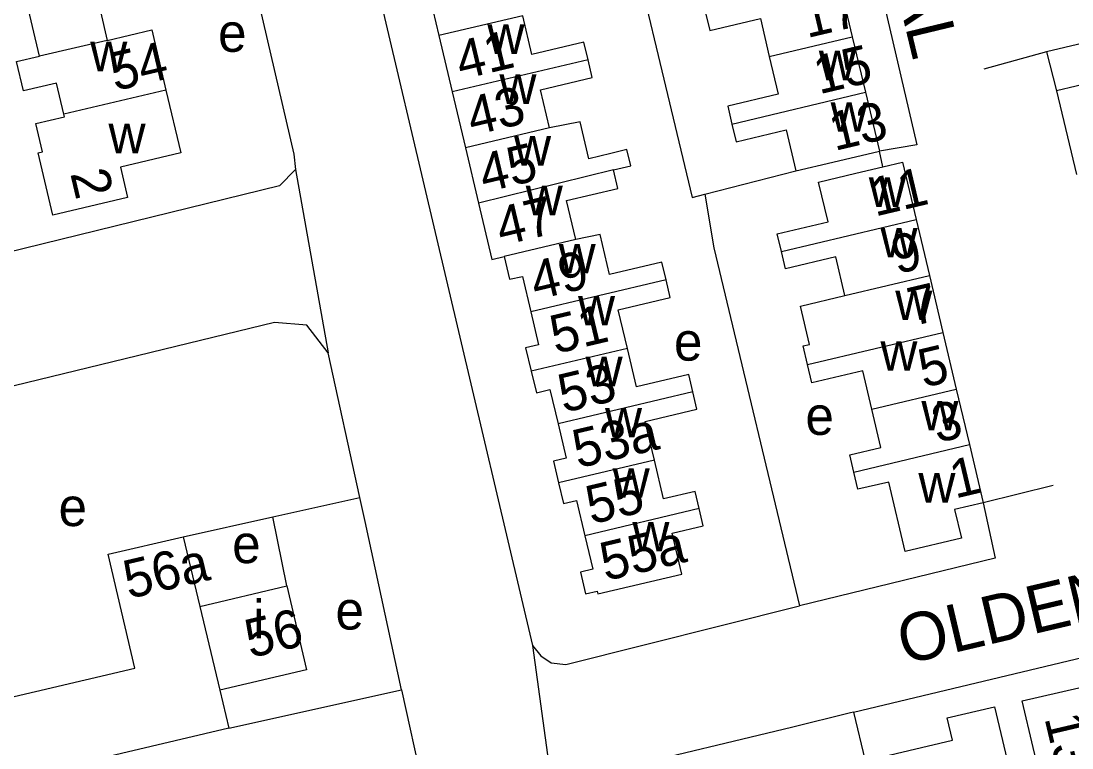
# Model space of a CAD drawing. Extents: x 157646 to 159241, y 379213 to 381217.
# Drawn here: x 158360.1 to 158469.8, y 380658.9 to 380734.7 of the extents above; entities that cross this region are included whole.
import ezdxf

# ---------------------------------------------------------------- set-up
doc = ezdxf.new("R2010")
doc.units = 0
for name, color, linetype in [('BLT_Basislijn', 7, 'Continuous'), ('BLT_Bebouwing', 7, 'Continuous'), ('BLT_Centroide', 7, 'Continuous'), ('BLT_Huisnummer', 7, 'Continuous'), ('BLT_Huisnummer_ tussenligend', 7, 'Continuous'), ('BLT_Onderverdeling_panden', 7, 'Continuous'), ('BLT_Straatnaam', 7, 'Continuous'), ('BLT_Vlakafsluiter', 7, 'Continuous')]:
    doc.layers.add(name, color=color, linetype=linetype)

msp = doc.modelspace()

# ---------------------------------------------------------------- linework, layer by layer
at = {"layer": 'BLT_Basislijn'}
for p, q in [((158475.83, 380733.58), (158467.14, 380731.52)), ((158467.14, 380731.52), (158460.62, 380729.73)), ((158467.14, 380731.52), (158468.21, 380727.45)), ((158450.08, 380719.52), (158449.71, 380721.17)), ((158431.49, 380716.67), (158440.96, 380719.11)), ((158467.84, 380686.25), (158460.54, 380684.45)), ((158386.35, 380682.98), (158395.44, 380685)), ((158377.01, 380680.91), (158386.35, 380682.98)), ((158387.83, 380675.77), (158386.35, 380682.98)), ((158381.76, 380660.92), (158399.81, 380664.94)), ((158447.01, 380662.59), (158448.21, 380657.51))]:
    msp.add_line(p, q, dxfattribs=at)
for points in [[(158439.05, 380784.29), (158453.62, 380721.83), (158449.71, 380721.17)], [(158374.59, 380780.93), (158388.56, 380720.86), (158388.71, 380719.25)], [(158421.76, 380751.4), (158421.83, 380751.08), (158430.16, 380716.33), (158431.49, 380716.67)], [(158395.49, 380745.86), (158395.72, 380744.89), (158413.47, 380669.54)], [(158388.71, 380719.25), (158387.04, 380717.55), (158356.52, 380710.05), (158356.21, 380709.98)], [(158431.49, 380716.67), (158432.4, 380711.07), (158441.37, 380673.68)], [(158392.15, 380700.09), (158389.9, 380703.01), (158386.52, 380703.27), (158334.69, 380690.66)], [(158395.44, 380685), (158392.15, 380700.09)], [(158399.81, 380664.94), (158395.99, 380682.49), (158395.44, 380685)], [(158460.54, 380684.45), (158461.78, 380678.67), (158441.37, 380673.68)], [(158447.01, 380662.59), (158508.73, 380677.33), (158509.6, 380677.56)], [(158413.47, 380669.54), (158414.33, 380668.49), (158415.44, 380667.75), (158416.97, 380667.56), (158441.37, 380673.68)], [(158399.81, 380664.94), (158401.98, 380654.96), (158403.54, 380640.58)], [(158447.01, 380662.59), (158446.7, 380662.51), (158440.52, 380661), (158422.54, 380656.66), (158420.79, 380655.65), (158419.96, 380655.15), (158417.95, 380653.03), (158417.26, 380651.95), (158416.28, 380649.31)]]:
    msp.add_lwpolyline(points, dxfattribs=at)
at = {"layer": 'BLT_Bebouwing'}
for p, q in [((158402.32, 380739.06), (158403.7, 380733.22)), ((158445.49, 380738.9), (158446.87, 380733.1)), ((158403.7, 380733.22), (158405.09, 380727.34)), ((158446.87, 380733.1), (158448.25, 380727.3)), ((158474.35, 380728.91), (158468.21, 380727.45)), ((158405.09, 380727.34), (158406.47, 380721.52)), ((158448.25, 380727.3), (158449.71, 380721.17)), ((158468.21, 380727.45), (158470.29, 380718.72)), ((158406.47, 380721.52), (158407.84, 380715.73)), ((158453.54, 380714.02), (158454.93, 380708.18)), ((158454.93, 380708.18), (158456.33, 380702.24)), ((158456.33, 380702.24), (158457.73, 380696.32)), ((158457.73, 380696.32), (158459.1, 380690.52)), ((158459.1, 380690.52), (158460.54, 380684.45)), ((158377.01, 380680.91), (158378.72, 380673.63)), ((158378.72, 380673.63), (158387.83, 380675.77)), ((158380.83, 380664.88), (158381.76, 380660.92)), ((158381.76, 380660.92), (158343.74, 380651.99))]:
    msp.add_line(p, q, dxfattribs=at)
for points in [[(158373.93, 380743.82), (158375.42, 380737.42), (158368.35, 380735.75), (158369.06, 380732.72)], [(158362, 380731.09), (158360.54, 380737.29), (158362.94, 380737.85), (158362.18, 380741.05), (158364.61, 380741.62)], [(158431.55, 380735.61), (158431.99, 380733.75), (158437.27, 380735), (158438.2, 380731.05)], [(158419.28, 380730.69), (158418.84, 380732.54), (158413.4, 380731.25), (158412.45, 380735.29)], [(158369.06, 380732.72), (158373.72, 380733.81), (158375.19, 380727.54)], [(158364.52, 380725.01), (158363.76, 380728.25), (158360.33, 380727.44), (158359.6, 380730.53), (158362, 380731.09)], [(158438.2, 380731.05), (158439.14, 380727.1), (158433.86, 380725.86), (158434.3, 380723.99)], [(158415.26, 380723.59), (158414.32, 380727.56), (158419.72, 380728.84), (158419.28, 380730.69)], [(158375.19, 380727.54), (158376.74, 380720.98), (158370.44, 380719.5), (158371.19, 380716.32), (158363.38, 380714.48), (158361.85, 380720.97), (158362.31, 380721.08), (158361.61, 380724.04), (158364.59, 380724.74), (158364.52, 380725.01)], [(158421.92, 380719.2), (158423.74, 380719.63), (158423.34, 380721.32), (158421.64, 380720.92), (158419.35, 380720.37), (158418.44, 380724.22), (158415.26, 380723.59)], [(158434.3, 380723.99), (158434.74, 380722.14), (158439.96, 380723.37), (158440.96, 380719.11)], [(158440.96, 380719.11), (158444.84, 380720.02), (158449.71, 380721.17)], [(158450.08, 380719.52), (158452.13, 380720.01), (158453.54, 380714.02)], [(158418, 380711.92), (158417.04, 380715.99), (158422.38, 380717.25), (158421.92, 380719.2)], [(158439.47, 380710.7), (158439.04, 380712.52), (158444.34, 380713.78), (158443.35, 380717.93), (158447.26, 380718.86), (158450.08, 380719.52)], [(158407.84, 380715.73), (158409.23, 380709.85), (158410.51, 380710.15)], [(158427.44, 380707.72), (158427, 380709.57), (158421.53, 380708.27), (158420.54, 380712.45), (158418, 380711.92)], [(158410.51, 380710.15), (158411.07, 380707.78), (158412.42, 380708.09), (158413.3, 380704.38)], [(158446.09, 380706.09), (158445.14, 380710.11), (158439.9, 380708.87), (158439.47, 380710.7)], [(158423.39, 380700.57), (158422.44, 380704.59), (158427.87, 380705.88), (158427.44, 380707.72)], [(158442.18, 380698.89), (158441.73, 380700.82), (158442.41, 380700.98), (158441.46, 380704.99), (158446.09, 380706.09)], [(158413.3, 380704.38), (158414.11, 380700.94), (158412.76, 380700.62), (158413.34, 380698.19)], [(158430.23, 380696.03), (158429.8, 380697.84), (158424.34, 380696.55), (158423.39, 380700.57)], [(158413.34, 380698.19), (158413.88, 380695.93), (158415.3, 380696.26), (158416.14, 380692.7)], [(158448.9, 380694.23), (158447.96, 380698.23), (158442.64, 380696.97), (158442.18, 380698.89)], [(158426.2, 380688.9), (158425.24, 380692.94), (158430.65, 380694.22), (158430.23, 380696.03)], [(158447.02, 380687.66), (158446.6, 380689.46), (158449.85, 380690.23), (158448.9, 380694.23)], [(158416.14, 380692.7), (158416.99, 380689.11), (158415.67, 380688.8), (158416.2, 380686.54)], [(158430.89, 380683.84), (158430.46, 380685.64), (158427.16, 380684.86), (158426.2, 380688.9)], [(158336.03, 380685.07), (158345.27, 380687.41), (158349.48, 380669.51), (158351.17, 380662.3), (158371.95, 380667.18), (158369.16, 380679.07), (158377.01, 380680.91)], [(158460.54, 380684.45), (158457.56, 380683.75), (158458.27, 380680.77), (158452.41, 380679.38), (158450.7, 380686.62), (158447.45, 380685.86), (158447.02, 380687.66)], [(158416.2, 380686.54), (158416.71, 380684.36), (158418.07, 380684.68), (158418.93, 380681.01)], [(158418.93, 380681.01), (158419.76, 380677.53), (158418.48, 380677.22), (158419.01, 380674.95), (158420.23, 380675.24), (158420.3, 380674.94), (158429.08, 380677.01), (158428.07, 380681.28), (158431.31, 380682.04), (158430.89, 380683.84)], [(158387.83, 380675.77), (158389.88, 380667), (158380.83, 380664.88)], [(158478.26, 380654.49), (158473.34, 380653.33), (158471.93, 380654.21), (158469.56, 380653.65), (158468.17, 380654.51), (158466.87, 380654.21), (158465.77, 380658.9), (158464.62, 380663.77), (158470.52, 380665.15), (158472.03, 380664.22), (158472.3, 380663.06), (158473.59, 380662.26), (158476.28, 380662.89)], [(158448.21, 380657.51), (158457.33, 380659.66), (158456.78, 380662), (158461.73, 380663.16), (158462.88, 380658.3), (158465.11, 380648.79), (158460.25, 380647.65), (158459.33, 380651.56), (158453.86, 380650.27), (158453.33, 380648.53), (158450.49, 380647.86)]]:
    msp.add_lwpolyline(points, dxfattribs=at)
at = {"layer": 'BLT_Onderverdeling_panden'}
for p, q in [((158412.45, 380735.29), (158403.7, 380733.22)), ((158369.06, 380732.72), (158362, 380731.09)), ((158438.2, 380731.05), (158446.87, 380733.1)), ((158419.28, 380730.69), (158405.09, 380727.34)), ((158375.19, 380727.54), (158364.52, 380725.01)), ((158434.3, 380723.99), (158448.25, 380727.3)), ((158415.26, 380723.59), (158406.47, 380721.52)), ((158421.92, 380719.2), (158407.84, 380715.73)), ((158439.47, 380710.7), (158453.54, 380714.02)), ((158418, 380711.92), (158410.51, 380710.15)), ((158446.09, 380706.09), (158454.93, 380708.18)), ((158427.44, 380707.72), (158413.3, 380704.38)), ((158442.18, 380698.89), (158456.33, 380702.24)), ((158423.39, 380700.57), (158413.34, 380698.19)), ((158430.23, 380696.03), (158416.14, 380692.7)), ((158448.9, 380694.23), (158457.73, 380696.32)), ((158447.02, 380687.66), (158459.1, 380690.52)), ((158426.2, 380688.9), (158416.2, 380686.54)), ((158430.89, 380683.84), (158418.93, 380681.01)), ((158378.72, 380673.63), (158380.83, 380664.88))]:
    msp.add_line(p, q, dxfattribs=at)
at = {"layer": 'BLT_Vlakafsluiter'}
for p, q in [((158388.71, 380719.25), (158392.15, 380700.09)), ((158413.47, 380669.54), (158416.28, 380649.31))]:
    msp.add_line(p, q, dxfattribs=at)

# ---------------------------------------------------------------- texts
at = {"layer": 'BLT_Centroide'}
for s, p in [('e', (158380.64, 380731.53)), ('w', (158408.77, 380731.31)), ('w', (158367.29, 380729.5)), ('w', (158443.38, 380728.56)), ('w', (158410.02, 380726.09)), ('w', (158444.61, 380723.19)), ('w', (158369.2, 380720.94)), ('w', (158411.55, 380719.66)), ('w', (158448.6, 380715.34)), ('w', (158412.77, 380714.47)), ('w', (158449.82, 380710.06)), ('w', (158416.21, 380708.41)), ('w', (158418.23, 380702.97)), ('w', (158451.36, 380703.53)), ('e', (158428.25, 380699.29)), ('w', (158449.81, 380698.25)), ('w', (158419.02, 380696.62)), ('w', (158454.09, 380692)), ('w', (158421.05, 380691.28)), ('e', (158441.98, 380691.54)), ('w', (158421.85, 380684.97)), ('w', (158453.78, 380684.48)), ('e', (158363.98, 380682.02)), ('w', (158423.91, 380679.38)), ('e', (158382.11, 380678.15)), ('i', (158384.31, 380670.31)), ('e', (158392.9, 380671.22))]:
    msp.add_text(s, height=4, dxfattribs=at).set_placement(p)
at = {"layer": 'BLT_Huisnummer'}
for s, rotation, p in [('17', 13.3077, (158442.14, 380732.95)), ('41', 13.3795, (158406.02, 380728.6)), ('54', 13.2482, (158369.86, 380727.42)), ('13', 13.3077, (158445.02, 380721.17)), ('45', 13.3795, (158408.45, 380716.82)), ('2', 283.2484, (158365.19, 380718.84)), ('9', 13.3077, (158451.51, 380708.31)), ('49', 13.3795, (158413.81, 380705.6)), ('5', 13.3077, (158454.31, 380696.45)), ('53', 13.3795, (158416.7, 380693.83)), ('53a', 13.3078, (158418.21, 380688.04)), ('1', 13.3077, (158457.61, 380684.88)), ('55', 13.306, (158419.6, 380682.19)), ('55a', 13.306, (158421.08, 380676.27)), ('56a', 13.2161, (158371.3, 380674.4)), ('56', 13.2186, (158383.99, 380668.23)), ('13', 283.2405, (158466.93, 380661.99))]:
    msp.add_text(s, height=4, rotation=rotation, dxfattribs=at).set_placement(p)
at = {"layer": 'BLT_Huisnummer_ tussenligend'}
for s, rotation, p in [('15', 13.3077, (158443.41, 380727.08)), ('43', 13.3795, (158407.19, 380722.76)), ('11', 13.3077, (158449.25, 380714.32)), ('47', 13.3795, (158410.22, 380711.26)), ('7', 13.3077, (158453.22, 380702.89)), ('51', 13.3795, (158415.86, 380699.98)), ('3', 13.3077, (158455.74, 380690.68))]:
    msp.add_text(s, height=4, rotation=rotation, dxfattribs=at).set_placement(p)
at = {"layer": 'BLT_Straatnaam'}
for s, height, rotation, p in [('ZIJPENDAAL', 5, 283.5292, (158443.78, 380769.9)), ('OLDENGAARDE', 4.9999, 13.2468, (158452.29, 380667.55))]:
    msp.add_text(s, height=height, rotation=rotation, dxfattribs=at).set_placement(p)

doc.saveas('drawing.dxf')
